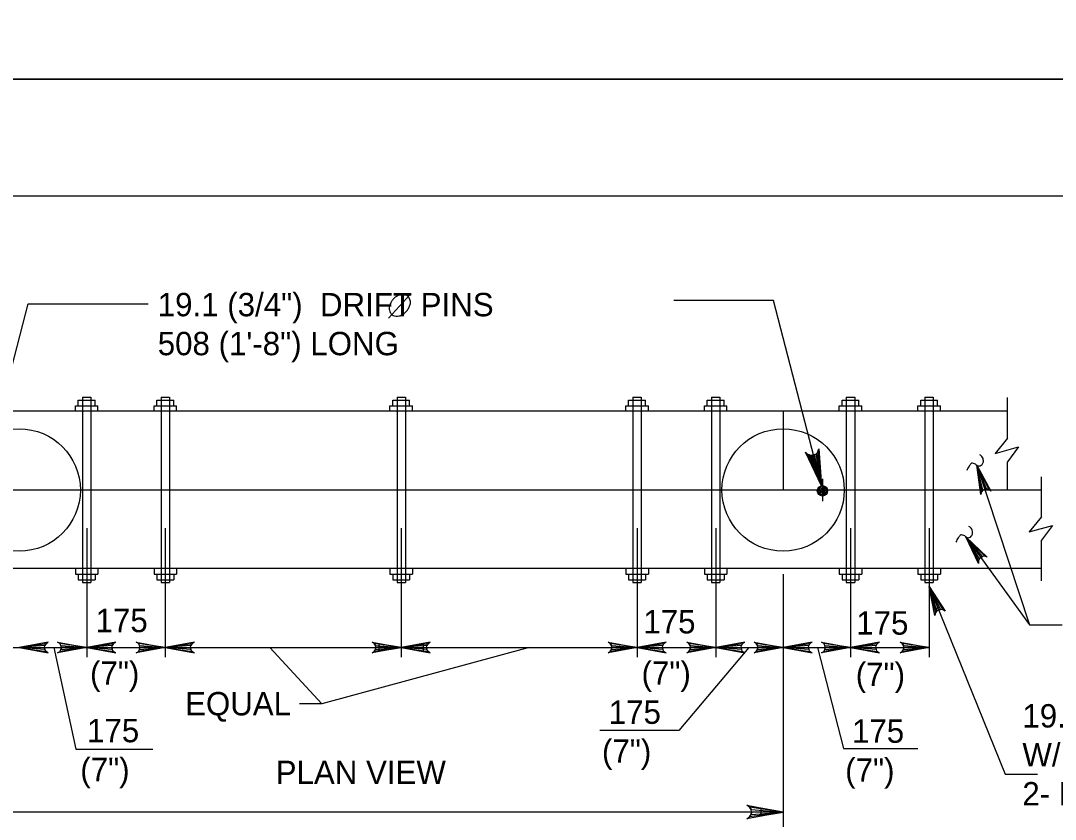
# Model space of a CAD drawing. Extents: x 635440 to 640306, y 296653 to 298484.
# Drawn here: x 639066.1 to 639198.9, y 297152.4 to 297255 of the extents above; entities that cross this region are included whole.
import ezdxf

# ---------------------------------------------------------------- set-up
doc = ezdxf.new("R2010")
doc.units = 0
for name, color, linetype in [('2', 7, 'Continuous'), ('4', 7, 'Continuous'), ('5', 7, 'Continuous'), ('52', 7, 'Continuous'), ('PLT-BNDY', 7, 'Continuous')]:
    doc.layers.add(name, color=color, linetype=linetype)

msp = doc.modelspace()

# ---------------------------------------------------------------- linework, layer by layer
at = {"layer": '2'}
msp.add_line((638475.46, 297232.46), (639261.46, 297232.46), dxfattribs=at)
at = {"layer": '4'}
for p, q in [((639073.98, 297206.61), (639075.07, 297206.61)), ((639073.98, 297206.61), (639073.98, 297182.82)), ((639075.07, 297206.61), (639075.07, 297182.82)), ((639084.08, 297206.61), (639085.16, 297206.61)), ((639084.08, 297206.61), (639084.08, 297182.82)), ((639085.16, 297206.61), (639085.16, 297182.82)), ((639114.36, 297206.61), (639115.44, 297206.61)), ((639114.36, 297206.61), (639114.36, 297182.82)), ((639115.44, 297206.61), (639115.44, 297182.82)), ((639144.64, 297206.61), (639145.72, 297206.61)), ((639144.64, 297206.61), (639144.64, 297182.82)), ((639145.72, 297206.61), (639145.72, 297182.82)), ((639154.73, 297206.61), (639155.81, 297206.61)), ((639154.73, 297206.61), (639154.73, 297182.82)), ((639155.81, 297206.61), (639155.81, 297182.82)), ((639172.03, 297206.61), (639173.11, 297206.61)), ((639172.03, 297206.61), (639172.03, 297182.82)), ((639173.11, 297206.61), (639173.11, 297182.82)), ((639182.12, 297206.61), (639183.2, 297206.61)), ((639182.12, 297206.61), (639182.12, 297182.82)), ((639183.2, 297206.61), (639183.2, 297182.82)), ((639073.08, 297204.81), (639073.08, 297205.53)), ((639073.08, 297205.53), (639075.97, 297205.53)), ((639073.44, 297205.53), (639073.44, 297206.25)), ((639073.44, 297206.25), (639075.61, 297206.25)), ((639075.61, 297205.53), (639075.61, 297206.25)), ((639075.97, 297204.81), (639075.97, 297205.53)), ((639083.18, 297205.53), (639086.06, 297205.53)), ((639083.18, 297204.81), (639083.18, 297205.53)), ((639083.54, 297206.25), (639085.7, 297206.25)), ((639083.54, 297205.53), (639083.54, 297206.25)), ((639085.7, 297205.53), (639085.7, 297206.25)), ((639086.06, 297204.81), (639086.06, 297205.53)), ((639113.45, 297204.81), (639113.45, 297205.53)), ((639113.45, 297205.53), (639116.34, 297205.53)), ((639113.82, 297205.53), (639113.82, 297206.25)), ((639113.82, 297206.25), (639115.98, 297206.25)), ((639115.98, 297205.53), (639115.98, 297206.25)), ((639116.34, 297204.81), (639116.34, 297205.53)), ((639143.73, 297205.53), (639146.62, 297205.53)), ((639143.73, 297204.81), (639143.73, 297205.53)), ((639144.09, 297206.25), (639146.26, 297206.25)), ((639144.09, 297205.53), (639144.09, 297206.25)), ((639146.26, 297205.53), (639146.26, 297206.25)), ((639146.62, 297204.81), (639146.62, 297205.53)), ((639153.83, 297204.81), (639153.83, 297205.53)), ((639153.83, 297205.53), (639156.71, 297205.53)), ((639154.19, 297205.53), (639154.19, 297206.25)), ((639154.19, 297206.25), (639156.35, 297206.25)), ((639156.35, 297205.53), (639156.35, 297206.25)), ((639156.71, 297204.81), (639156.71, 297205.53)), ((639171.13, 297204.81), (639171.13, 297205.53)), ((639171.13, 297205.53), (639174.01, 297205.53)), ((639171.49, 297205.53), (639171.49, 297206.25)), ((639171.49, 297206.25), (639173.65, 297206.25)), ((639173.65, 297205.53), (639173.65, 297206.25)), ((639174.01, 297204.81), (639174.01, 297205.53)), ((639181.22, 297204.81), (639181.22, 297205.53)), ((639181.22, 297205.53), (639184.1, 297205.53)), ((639181.58, 297205.53), (639181.58, 297206.25)), ((639181.58, 297206.25), (639183.74, 297206.25)), ((639183.74, 297205.53), (639183.74, 297206.25)), ((639184.1, 297204.81), (639184.1, 297205.53)), ((639192.72, 297201.36), (639192.72, 297206.58)), ((639192.72, 297204.81), (639037.07, 297204.81)), ((639163.92, 297204.81), (639163.92, 297194.71)), ((639192.72, 297201.36), (639191.14, 297199.41)), ((639191.14, 297199.41), (639194.12, 297200.26)), ((639194.12, 297200.26), (639192.72, 297198.34)), ((639192.72, 297194.71), (639192.72, 297198.34)), ((639168.97, 297196.15), (639168.97, 297193.27)), ((639197.08, 297191.27), (639197.08, 297196.4)), ((639197.08, 297194.71), (639032.71, 297194.71)), ((639170.41, 297194.71), (639167.52, 297194.71)), ((639197.08, 297191.27), (639195.5, 297189.32)), ((639195.5, 297189.32), (639198.48, 297190.16)), ((639198.48, 297190.16), (639197.08, 297188.25)), ((639197.08, 297183.04), (639197.08, 297188.25)), ((639197.08, 297184.62), (639032.71, 297184.62)), ((639073.08, 297184.62), (639073.08, 297183.9)), ((639075.97, 297184.62), (639075.97, 297183.9)), ((639083.18, 297184.62), (639083.18, 297183.9)), ((639086.06, 297184.62), (639086.06, 297183.9)), ((639113.45, 297184.62), (639113.45, 297183.9)), ((639116.34, 297184.62), (639116.34, 297183.9)), ((639143.73, 297184.62), (639143.73, 297183.9)), ((639146.62, 297184.62), (639146.62, 297183.9)), ((639153.83, 297184.62), (639153.83, 297183.9)), ((639156.71, 297184.62), (639156.71, 297183.9)), ((639171.13, 297184.62), (639171.13, 297183.9)), ((639174.01, 297184.62), (639174.01, 297183.9)), ((639181.22, 297184.62), (639181.22, 297183.9)), ((639184.1, 297184.62), (639184.1, 297183.9)), ((639073.08, 297183.9), (639075.97, 297183.9)), ((639073.44, 297183.9), (639073.44, 297183.18)), ((639073.44, 297183.18), (639075.61, 297183.18)), ((639073.98, 297182.82), (639075.07, 297182.82)), ((639075.61, 297183.9), (639075.61, 297183.18)), ((639083.18, 297183.9), (639086.06, 297183.9)), ((639083.54, 297183.9), (639083.54, 297183.18)), ((639083.54, 297183.18), (639085.7, 297183.18)), ((639084.08, 297182.82), (639085.16, 297182.82)), ((639085.7, 297183.9), (639085.7, 297183.18)), ((639113.45, 297183.9), (639116.34, 297183.9)), ((639113.82, 297183.9), (639113.82, 297183.18)), ((639113.82, 297183.18), (639115.98, 297183.18)), ((639114.36, 297182.82), (639115.44, 297182.82)), ((639115.98, 297183.9), (639115.98, 297183.18)), ((639143.73, 297183.9), (639146.62, 297183.9)), ((639144.09, 297183.9), (639144.09, 297183.18)), ((639144.09, 297183.18), (639146.26, 297183.18)), ((639144.64, 297182.82), (639145.72, 297182.82)), ((639146.26, 297183.9), (639146.26, 297183.18)), ((639153.83, 297183.9), (639156.71, 297183.9)), ((639154.19, 297183.9), (639154.19, 297183.18)), ((639154.19, 297183.18), (639156.35, 297183.18)), ((639154.73, 297182.82), (639155.81, 297182.82)), ((639156.35, 297183.9), (639156.35, 297183.18)), ((639171.13, 297183.9), (639174.01, 297183.9)), ((639171.49, 297183.9), (639171.49, 297183.18)), ((639171.49, 297183.18), (639173.65, 297183.18)), ((639172.03, 297182.82), (639173.11, 297182.82)), ((639173.65, 297183.9), (639173.65, 297183.18)), ((639181.22, 297183.9), (639184.1, 297183.9)), ((639181.58, 297183.9), (639181.58, 297183.18)), ((639181.58, 297183.18), (639183.74, 297183.18)), ((639182.12, 297182.82), (639183.2, 297182.82)), ((639183.74, 297183.9), (639183.74, 297183.18))]:
    msp.add_line(p, q, dxfattribs=at)
for centre in [(639065.87, 297194.71), (639163.92, 297194.71)]:
    msp.add_circle(centre, 7.85, dxfattribs=at)
at = {"layer": '5'}
for p, q in [((639113.28, 297216.77), (639116.08, 297219.83)), ((639188.77, 297197.9), (639195.55, 297177.41)), ((639074.53, 297189.79), (639074.53, 297173.25)), ((639084.62, 297189.79), (639084.62, 297173.25)), ((639114.9, 297189.79), (639114.9, 297173.25)), ((639145.18, 297189.79), (639145.18, 297173.25)), ((639155.27, 297189.79), (639155.27, 297173.25)), ((639172.57, 297189.79), (639172.57, 297173.25)), ((639182.66, 297189.79), (639182.66, 297173.25)), ((639187.38, 297188.7), (639195.55, 297177.41)), ((639163.92, 297183.9), (639163.92, 297147.99)), ((639195.55, 297177.41), (639199.72, 297177.41)), ((639047.13, 297174.49), (639114.9, 297174.49)), ((639098.05, 297174.49), (639104.7, 297167.27)), ((639131.32, 297174.49), (639104.7, 297167.27)), ((639114.9, 297174.49), (639182.66, 297174.49)), ((639104.7, 297167.27), (639101.86, 297167.27)), ((639192.42, 297158.22), (639196.59, 297158.22)), ((639163.92, 297153.37), (639054.58, 297153.37))]:
    msp.add_line(p, q, dxfattribs=at)
for points in [[(639060.99, 297195.36), (639067.03, 297218.62), (639082.43, 297218.62)], [(639168.83, 297195.25), (639162.68, 297219.05), (639149.9, 297219.05)], [(639168.83, 297195.25), (639166.81, 297199.55), (639166.98, 297199.4), (639167.14, 297199.26), (639167.32, 297199.21), (639167.49, 297199.16), (639167.65, 297199.17), (639167.81, 297199.19), (639167.95, 297199.25), (639168.1, 297199.32), (639168.23, 297199.45), (639168.36, 297199.57), (639168.43, 297199.78), (639168.51, 297199.98), (639168.83, 297195.25), (639168.43, 297199.78), (639168.36, 297199.57), (639168.83, 297195.25), (639168.23, 297199.45), (639168.1, 297199.32), (639168.83, 297195.25), (639167.95, 297199.25), (639167.81, 297199.19), (639168.83, 297195.25), (639167.65, 297199.17), (639167.49, 297199.16), (639168.83, 297195.25), (639167.32, 297199.21), (639167.14, 297199.26), (639168.83, 297195.25), (639166.98, 297199.4)], [(639188.77, 297197.9), (639190.6, 297194.58), (639190.33, 297194.79), (639190.04, 297194.86), (639189.79, 297194.82), (639189.57, 297194.7), (639189.38, 297194.48), (639189.28, 297194.15), (639188.77, 297197.9), (639189.38, 297194.48), (639189.57, 297194.7), (639188.77, 297197.9), (639189.79, 297194.82), (639190.04, 297194.86), (639188.77, 297197.9), (639190.33, 297194.79)], [(639187.38, 297188.7), (639190.13, 297186.08), (639189.8, 297186.2), (639189.51, 297186.17), (639189.29, 297186.06), (639189.11, 297185.88), (639188.99, 297185.62), (639189, 297185.27), (639187.38, 297188.7), (639188.99, 297185.62), (639189.11, 297185.88), (639187.38, 297188.7), (639189.29, 297186.06), (639189.51, 297186.17), (639187.38, 297188.7), (639189.8, 297186.2)], [(639182.66, 297182.34), (639192.42, 297158.22)], [(639182.66, 297182.34), (639184.71, 297179.14), (639184.42, 297179.34), (639184.13, 297179.38), (639183.88, 297179.33), (639183.67, 297179.19), (639183.49, 297178.96), (639183.41, 297178.62), (639182.66, 297182.34), (639183.49, 297178.96), (639183.67, 297179.19), (639182.66, 297182.34), (639183.88, 297179.33), (639184.13, 297179.38), (639182.66, 297182.34), (639184.42, 297179.34)], [(639065.87, 297174.49), (639069.6, 297173.79), (639069.32, 297173.99), (639069.17, 297174.24), (639069.12, 297174.49), (639069.17, 297174.74), (639069.32, 297174.99), (639069.6, 297175.19), (639065.87, 297174.49), (639069.32, 297174.99), (639069.17, 297174.74), (639065.87, 297174.49), (639069.12, 297174.49), (639069.17, 297174.24), (639065.87, 297174.49), (639069.32, 297173.99)], [(639074.53, 297174.49), (639070.8, 297173.79), (639071.08, 297173.99), (639071.23, 297174.24), (639071.28, 297174.49), (639071.23, 297174.74), (639071.08, 297174.99), (639070.8, 297175.19), (639074.53, 297174.49), (639071.08, 297174.99), (639071.23, 297174.74), (639074.53, 297174.49), (639071.28, 297174.49), (639071.23, 297174.24), (639074.53, 297174.49), (639071.08, 297173.99)], [(639074.53, 297174.49), (639078.26, 297173.79), (639077.97, 297173.99), (639077.82, 297174.24), (639077.78, 297174.49), (639077.82, 297174.74), (639077.97, 297174.99), (639078.26, 297175.19), (639074.53, 297174.49), (639077.97, 297174.99), (639077.82, 297174.74), (639074.53, 297174.49), (639077.78, 297174.49), (639077.82, 297174.24), (639074.53, 297174.49), (639077.97, 297173.99)], [(639084.62, 297174.49), (639080.89, 297173.79), (639081.18, 297173.99), (639081.32, 297174.24), (639081.37, 297174.49), (639081.32, 297174.74), (639081.18, 297174.99), (639080.89, 297175.19), (639084.62, 297174.49), (639081.18, 297174.99), (639081.32, 297174.74), (639084.62, 297174.49), (639081.37, 297174.49), (639081.32, 297174.24), (639084.62, 297174.49), (639081.18, 297173.99)], [(639084.62, 297174.49), (639088.35, 297173.79), (639088.06, 297173.99), (639087.91, 297174.24), (639087.87, 297174.49), (639087.91, 297174.74), (639088.06, 297174.99), (639088.35, 297175.19), (639084.62, 297174.49), (639088.06, 297174.99), (639087.91, 297174.74), (639084.62, 297174.49), (639087.87, 297174.49), (639087.91, 297174.24), (639084.62, 297174.49), (639088.06, 297173.99)], [(639114.9, 297174.49), (639111.17, 297173.79), (639111.45, 297173.99), (639111.6, 297174.24), (639111.65, 297174.49), (639111.6, 297174.74), (639111.45, 297174.99), (639111.17, 297175.19), (639114.9, 297174.49), (639111.45, 297174.99), (639111.6, 297174.74), (639114.9, 297174.49), (639111.65, 297174.49), (639111.6, 297174.24), (639114.9, 297174.49), (639111.45, 297173.99)], [(639114.9, 297174.49), (639118.63, 297173.79), (639118.34, 297173.99), (639118.19, 297174.24), (639118.15, 297174.49), (639118.19, 297174.74), (639118.34, 297174.99), (639118.63, 297175.19), (639114.9, 297174.49), (639118.34, 297174.99), (639118.19, 297174.74), (639114.9, 297174.49), (639118.15, 297174.49), (639118.19, 297174.24), (639114.9, 297174.49), (639118.34, 297173.99)], [(639145.18, 297174.49), (639141.45, 297173.79), (639141.73, 297173.99), (639141.88, 297174.24), (639141.93, 297174.49), (639141.88, 297174.74), (639141.73, 297174.99), (639141.45, 297175.19), (639145.18, 297174.49), (639141.73, 297174.99), (639141.88, 297174.74), (639145.18, 297174.49), (639141.93, 297174.49), (639141.88, 297174.24), (639145.18, 297174.49), (639141.73, 297173.99)], [(639145.18, 297174.49), (639148.9, 297173.79), (639148.62, 297173.99), (639148.47, 297174.24), (639148.43, 297174.49), (639148.47, 297174.74), (639148.62, 297174.99), (639148.9, 297175.19), (639145.18, 297174.49), (639148.62, 297174.99), (639148.47, 297174.74), (639145.18, 297174.49), (639148.43, 297174.49), (639148.47, 297174.24), (639145.18, 297174.49), (639148.62, 297173.99)], [(639155.27, 297174.49), (639151.54, 297173.79), (639151.83, 297173.99), (639151.97, 297174.24), (639152.02, 297174.49), (639151.97, 297174.74), (639151.83, 297174.99), (639151.54, 297175.19), (639155.27, 297174.49), (639151.83, 297174.99), (639151.97, 297174.74), (639155.27, 297174.49), (639152.02, 297174.49), (639151.97, 297174.24), (639155.27, 297174.49), (639151.83, 297173.99)], [(639155.27, 297174.49), (639159, 297173.79), (639158.71, 297173.99), (639158.56, 297174.24), (639158.52, 297174.49), (639158.56, 297174.74), (639158.71, 297174.99), (639159, 297175.19), (639155.27, 297174.49), (639158.71, 297174.99), (639158.56, 297174.74), (639155.27, 297174.49), (639158.52, 297174.49), (639158.56, 297174.24), (639155.27, 297174.49), (639158.71, 297173.99)], [(639163.92, 297174.49), (639160.19, 297173.79), (639160.48, 297173.99), (639160.63, 297174.24), (639160.67, 297174.49), (639160.63, 297174.74), (639160.48, 297174.99), (639160.19, 297175.19), (639163.92, 297174.49), (639160.48, 297174.99), (639160.63, 297174.74), (639163.92, 297174.49), (639160.67, 297174.49), (639160.63, 297174.24), (639163.92, 297174.49), (639160.48, 297173.99)], [(639163.92, 297174.49), (639167.65, 297173.79), (639167.36, 297173.99), (639167.21, 297174.24), (639167.17, 297174.49), (639167.21, 297174.74), (639167.36, 297174.99), (639167.65, 297175.19), (639163.92, 297174.49), (639167.36, 297174.99), (639167.21, 297174.74), (639163.92, 297174.49), (639167.17, 297174.49), (639167.21, 297174.24), (639163.92, 297174.49), (639167.36, 297173.99)], [(639172.57, 297174.49), (639168.84, 297173.79), (639169.13, 297173.99), (639169.28, 297174.24), (639169.32, 297174.49), (639169.28, 297174.74), (639169.13, 297174.99), (639168.84, 297175.19), (639172.57, 297174.49), (639169.13, 297174.99), (639169.28, 297174.74), (639172.57, 297174.49), (639169.32, 297174.49), (639169.28, 297174.24), (639172.57, 297174.49), (639169.13, 297173.99)], [(639172.57, 297174.49), (639176.3, 297173.79), (639176.01, 297173.99), (639175.86, 297174.24), (639175.82, 297174.49), (639175.86, 297174.74), (639176.01, 297174.99), (639176.3, 297175.19), (639172.57, 297174.49), (639176.01, 297174.99), (639175.86, 297174.74), (639172.57, 297174.49), (639175.82, 297174.49), (639175.86, 297174.24), (639172.57, 297174.49), (639176.01, 297173.99)], [(639182.66, 297174.49), (639178.93, 297173.79), (639179.22, 297173.99), (639179.37, 297174.24), (639179.41, 297174.49), (639179.37, 297174.74), (639179.22, 297174.99), (639178.93, 297175.19), (639182.66, 297174.49), (639179.22, 297174.99), (639179.37, 297174.74), (639182.66, 297174.49), (639179.41, 297174.49), (639179.37, 297174.24), (639182.66, 297174.49), (639179.22, 297173.99)], [(639163.92, 297153.37), (639159.26, 297152.5), (639159.62, 297152.74), (639159.8, 297153.06), (639159.86, 297153.37), (639159.8, 297153.68), (639159.62, 297153.99), (639159.26, 297154.24), (639163.92, 297153.37), (639159.62, 297153.99), (639159.8, 297153.68), (639163.92, 297153.37), (639159.86, 297153.37), (639159.8, 297153.06), (639163.92, 297153.37), (639159.62, 297152.74)]]:
    msp.add_lwpolyline(points, dxfattribs=at)
for points in [[(639182.66, 297182.34), (639183.54, 297179.51), (639184, 297179.69)], [(639112.01, 297174.97), (639112.01, 297174.01), (639114.9, 297174.49)], [(639117.78, 297174.01), (639117.78, 297174.97), (639114.9, 297174.49)], [(639161.04, 297153.85), (639161.04, 297152.89), (639163.92, 297153.37)]]:
    msp.add_lwpolyline(points, close=True, dxfattribs=at)
for radius in [0.667, 0.5, 0.333, 0.167]:
    msp.add_circle((639168.97, 297194.6), radius, dxfattribs=at)
for centre, radius, start, end in [((639188.67, 297198.36), 1.01, 39.8006, 60.652), ((639188.92, 297198.57), 0.677, 14.2351, 39.8006), ((639187.83, 297198.29), 1.81, 5.7096, 14.2351), ((639189.65, 297196.49), 2.27, 153.439, 161.9608), ((639189.43, 297196.6), 2.02, 144.4201, 153.439), ((639191.06, 297195.44), 4.02, 138.3715, 144.4201), ((639188.16, 297198.01), 0.151, 106.7241, 138.3715), ((639188.17, 297197.98), 0.18, 77.4691, 106.7241), ((639187.79, 297196.28), 1.92, 68.5955, 77.4691), ((639188.23, 297197.39), 0.729, 48.0647, 68.5955), ((639189.09, 297198.35), 0.556, 228.0647, 251.6054), ((639189.06, 297198.26), 0.461, 251.6054, 287.1056), ((639189.03, 297198.36), 0.568, 287.1056, 318.9992), ((639188.84, 297198.52), 0.816, 318.9992, 333.439), ((639189.06, 297198.41), 0.571, 333.439, 350.7201), ((639189.04, 297198.42), 0.587, 350.7201, 5.7096), ((639187.28, 297189.15), 1.01, 39.8006, 60.652), ((639187.54, 297189.37), 0.677, 14.2351, 39.8006), ((639186.44, 297189.09), 1.81, 5.7096, 14.2351), ((639188.26, 297187.29), 2.27, 153.439, 161.9608), ((639188.04, 297187.39), 2.02, 144.4201, 153.439), ((639189.67, 297186.23), 4.02, 138.3715, 144.4201), ((639186.77, 297188.8), 0.151, 106.7241, 138.3715), ((639186.78, 297188.77), 0.18, 77.4691, 106.7241), ((639186.4, 297187.07), 1.92, 68.5955, 77.4691), ((639186.84, 297188.19), 0.729, 48.0647, 68.5955), ((639187.7, 297189.14), 0.556, 228.0647, 251.6054), ((639187.67, 297189.05), 0.461, 251.6054, 287.1056), ((639187.64, 297189.15), 0.568, 287.1056, 318.9992), ((639187.45, 297189.32), 0.816, 318.9992, 333.439), ((639187.67, 297189.21), 0.571, 333.439, 350.7201), ((639187.65, 297189.21), 0.587, 350.7201, 5.7096)]:
    msp.add_arc(centre, radius, start, end, dxfattribs=at)
msp.add_spline([(639115.79, 297219.53), (639115.57, 297219.7), (639115.35, 297219.76), (639115.07, 297219.79), (639114.92, 297219.79), (639114.65, 297219.73), (639114.4, 297219.61), (639114.23, 297219.52), (639113.9, 297219.25), (639113.64, 297218.91), (639113.48, 297218.6), (639113.39, 297218.31), (639113.37, 297218.04), (639113.39, 297217.81), (639113.5, 297217.48), (639113.62, 297217.31), (639113.87, 297217.13), (639114.23, 297217.04), (639114.64, 297217.05), (639115.16, 297217.29), (639115.54, 297217.62), (639115.83, 297218.01), (639116.02, 297218.43), (639116.08, 297218.89), (639116, 297219.18), (639115.8, 297219.53)], degree=3, dxfattribs=at)
at = {"layer": '52'}
for points in [[(639070.3, 297174.49), (639073.12, 297161.44), (639083.02, 297161.44)], [(639159.51, 297174.49), (639150.53, 297163.82), (639140.41, 297163.82)], [(639168.34, 297174.49), (639171.65, 297161.52), (639181.19, 297161.52)]]:
    msp.add_lwpolyline(points, dxfattribs=at)
at = {"layer": 'PLT-BNDY'}
for points in [[(638435.46, 297841.46), (639276.46, 297841.46), (639276.46, 297247.46), (638435.46, 297247.46)], [(638435.46, 297247.46), (639276.46, 297247.46), (639276.46, 296653.46), (638435.46, 296653.46)]]:
    msp.add_lwpolyline(points, close=True, dxfattribs=at)

# ---------------------------------------------------------------- texts
at = {"layer": '5'}
for s, height, p in [('19.1 (3/4")  DRIFT PINS', 3.0001, (639083.65, 297217.01)), ('508 (1\'-8") LONG', 3.0001, (639083.65, 297212.01)), ('175', 3, (639075.67, 297176.46)), ('175', 3, (639145.98, 297176.3)), ('175', 3, (639173.31, 297176.14)), ('(7")', 3, (639074.96, 297169.7)), ('(7")', 3, (639145.75, 297169.7)), ('(7")', 3, (639173.24, 297169.54)), ('EQUAL', 3, (639087.16, 297165.78)), ('175', 3, (639141.54, 297164.69)), ('19.1 (3/4")  BOLT', 3.0001, (639194.63, 297164.22)), ('175', 3, (639074.58, 297162.33)), ('175', 3, (639172.76, 297162.26)), ('(7")', 3, (639140.67, 297159.69)), ('W/ STD. NUT AND', 3.0001, (639194.63, 297159.22)), ('(7")', 3, (639073.71, 297157.33)), ('(7")', 3, (639171.89, 297157.26)), ('PLAN VIEW', 3, (639098.79, 297156.96)), ('2- ENLARGED', 3.0001, (639194.63, 297154.22))]:
    msp.add_text(s, height=height, dxfattribs=at).set_placement(p)

doc.saveas('drawing.dxf')
